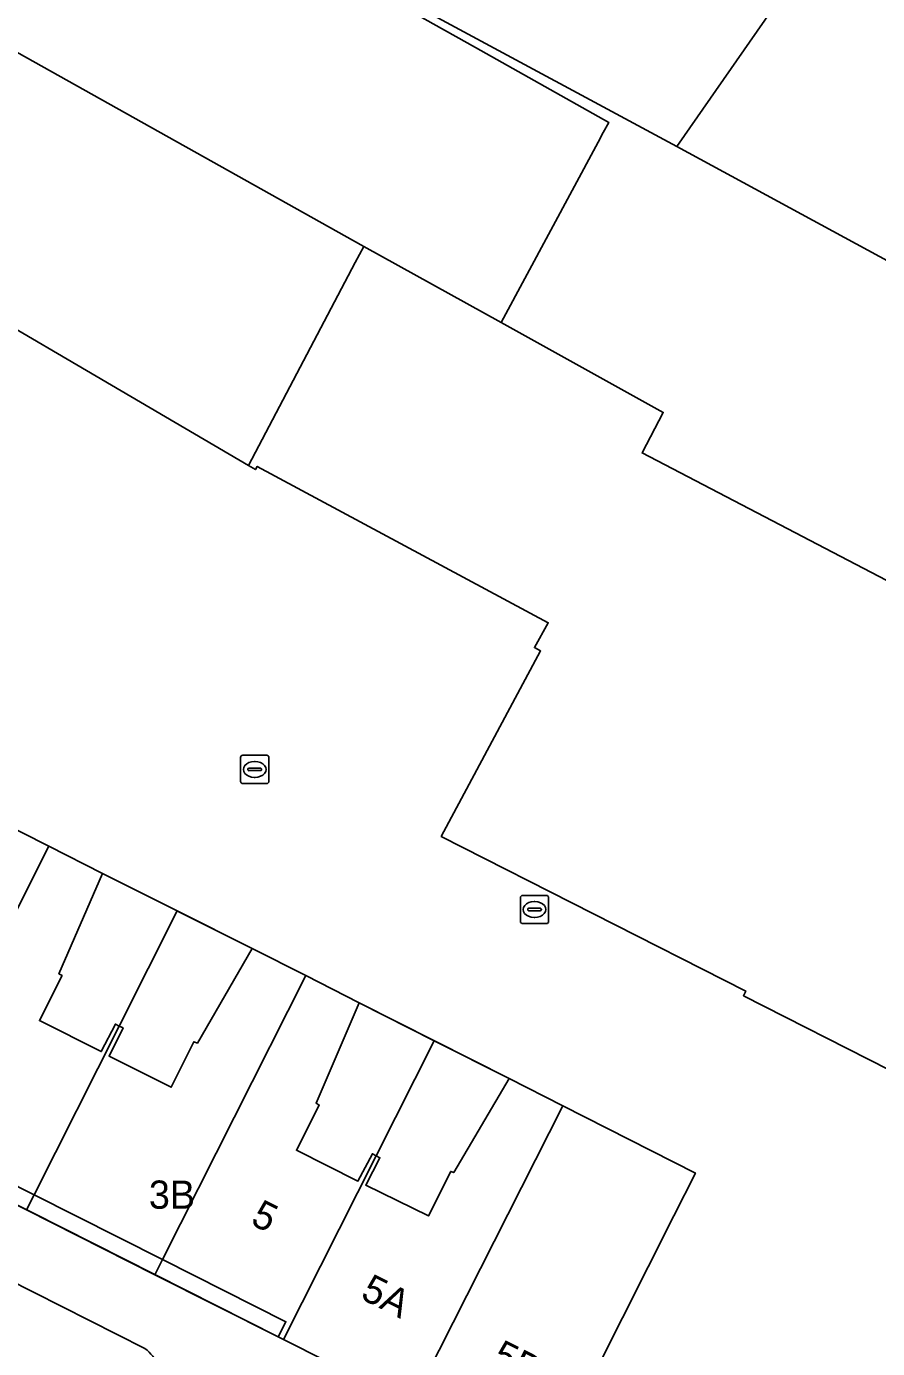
# Model space of a CAD drawing. Extents: x 160349 to 161355, y 381727 to 382854.
# Drawn here: x 160776.6 to 160806.76, y 382495.3 to 382542.14 of the extents above; entities that cross this region are included whole.
import ezdxf

# ---------------------------------------------------------------- set-up
doc = ezdxf.new("R2010")
doc.units = 0
for name, color, linetype in [('IMGEO_Erf', 7, 'Continuous'), ('IMGEO_Kolk', 7, 'Continuous'), ('IMGEO_Pand', 7, 'Continuous'), ('IMGEO_Pand_nummerreeks', 7, 'Continuous'), ('IMGEO_Pand_overbouw', 7, 'Continuous'), ('IMGEO_Parkeervlak_open', 7, 'Continuous'), ('IMGEO_Rijbaan_lokaal_open', 7, 'Continuous'), ('IMGEO_Voetpad_open', 7, 'Continuous')]:
    doc.layers.add(name, color=color, linetype=linetype)

msp = doc.modelspace()

# ---------------------------------------------------------------- linework, layer by layer
at = {"layer": 'IMGEO_Erf'}
for points in [[(160807.517, 382567.531), (160805.126, 382569.16), (160794.525, 382576.507), (160786.003, 382582.317), (160784.006, 382579.713), (160780.392, 382575.003), (160780.777, 382574.788), (160786.624, 382571.528), (160787.793, 382571.73), (160790.426, 382570.256), (160792.156, 382569.287), (160797.581, 382566.186), (160803.59, 382562.382), (160791.022, 382542.531), (160799.641, 382537.886), (160812.688, 382556.622)], [(160819.532, 382527.094), (160799.641, 382537.886), (160791.022, 382542.531), (160784.003, 382546.314), (160783.93, 382546.198), (160792.511, 382541.39), (160797.234, 382538.743), (160797.039, 382538.381), (160796.854, 382538.036), (160793.416, 382531.651), (160799.163, 382528.464), (160798.417, 382527.033), (160820.876, 382515.321)]]:
    msp.add_lwpolyline(points, dxfattribs=at)
for points in [[(160767.179, 382546.676), (160763.091, 382549.556), (160762.46, 382548.634), (160766.548, 382545.754), (160769.037, 382543.999), (160765.14, 382538.466), (160770.093, 382535.141), (160770.028, 382535.046), (160784.461, 382526.591), (160788.25, 382533.781), (160788.55, 382534.349), (160769.623, 382544.954)], [(160779.887, 382506.727), (160780.021, 382506.658), (160779.528, 382505.659), (160781.729, 382504.559), (160782.534, 382506.17), (160782.656, 382506.125), (160784.593, 382509.477), (160779.292, 382512.135), (160777.749, 382508.58), (160777.86, 382508.514), (160777.057, 382506.918), (160779.251, 382505.823), (160779.753, 382506.797)], [(160758.488, 382510.013), (160758.228, 382509.498), (160785.515, 382495.715), (160785.79, 382496.249), (160781.422, 382498.451), (160778.35, 382500), (160776.871, 382500.745), (160772.322, 382503.039), (160767.77, 382505.334), (160763.205, 382507.635)], [(160788.991, 382502.131), (160789.126, 382502.062), (160788.623, 382501.087), (160790.846, 382500), (160791.631, 382501.578), (160791.741, 382501.533), (160793.704, 382504.866), (160788.394, 382507.546), (160786.859, 382503.991), (160786.975, 382503.929), (160786.164, 382502.326), (160788.343, 382501.233), (160788.856, 382502.201)]]:
    msp.add_lwpolyline(points, close=True, dxfattribs=at)
at = {"layer": 'IMGEO_Kolk'}
for p, q in [((160784.187, 382515.392), (160784.187, 382516.244)), ((160784.262, 382516.318), (160785.114, 382516.318)), ((160784.675, 382516.098), (160784.7, 382516.098)), ((160785.188, 382516.244), (160785.188, 382515.392)), ((160784.446, 382515.812), (160784.446, 382515.824)), ((160784.884, 382515.775), (160784.486, 382515.775)), ((160784.489, 382515.861), (160784.887, 382515.861)), ((160784.698, 382515.538), (160784.673, 382515.538)), ((160784.93, 382515.824), (160784.93, 382515.812)), ((160785.114, 382515.318), (160784.262, 382515.318)), ((160794.101, 382510.43), (160794.101, 382511.282)), ((160794.176, 382511.356), (160795.028, 382511.356)), ((160795.102, 382511.282), (160795.102, 382510.43)), ((160794.36, 382510.85), (160794.36, 382510.862)), ((160794.798, 382510.813), (160794.4, 382510.813)), ((160794.403, 382510.899), (160794.801, 382510.899)), ((160794.589, 382511.136), (160794.614, 382511.136)), ((160794.844, 382510.862), (160794.844, 382510.85)), ((160795.028, 382510.356), (160794.176, 382510.356)), ((160794.612, 382510.576), (160794.587, 382510.576))]:
    msp.add_line(p, q, dxfattribs=at)
for points in [[(160784.187, 382515.392), (160784.187, 382516.244)], [(160784.262, 382516.318), (160785.114, 382516.318)], [(160785.188, 382516.244), (160785.188, 382515.392)], [(160785.114, 382515.318), (160784.262, 382515.318)], [(160794.101, 382510.43), (160794.101, 382511.282)], [(160794.176, 382511.356), (160795.028, 382511.356)], [(160795.102, 382511.282), (160795.102, 382510.43)], [(160795.028, 382510.356), (160794.176, 382510.356)]]:
    msp.add_lwpolyline(points, dxfattribs=at)
for centre, radius, start, end in [((160784.264, 382516.242), 0.0765, 91.552, 178.448), ((160784.264, 382516.242), 0.0765, 91.552, 178.448), ((160785.112, 382516.242), 0.0765, 1.552, 88.448), ((160785.112, 382516.242), 0.0765, 1.552, 88.448), ((160784.486, 382515.821), 0.0403, 85.8775, 175.7526), ((160784.483, 382515.811), 0.0366, 178.938, 274.7102), ((160784.887, 382515.818), 0.043, 264.8664, 352.4533), ((160784.891, 382515.823), 0.0386, 1.7309, 96.639), ((160784.264, 382515.394), 0.0765, 181.552, 268.448), ((160784.264, 382515.394), 0.0765, 181.552, 268.448), ((160785.112, 382515.394), 0.0765, 271.552, 358.448), ((160785.112, 382515.394), 0.0765, 271.552, 358.448), ((160794.178, 382511.28), 0.0765, 91.552, 178.448), ((160794.178, 382511.28), 0.0765, 91.552, 178.448), ((160795.026, 382511.28), 0.0765, 1.552, 88.448), ((160795.026, 382511.28), 0.0765, 1.552, 88.448), ((160794.4, 382510.859), 0.0403, 85.8775, 175.7526), ((160794.397, 382510.849), 0.0366, 178.938, 274.7102), ((160794.801, 382510.856), 0.043, 264.8664, 352.4533), ((160794.805, 382510.861), 0.0386, 1.7309, 96.639), ((160794.178, 382510.432), 0.0765, 181.552, 268.448), ((160794.178, 382510.432), 0.0765, 181.552, 268.448), ((160795.026, 382510.432), 0.0765, 271.552, 358.448), ((160795.026, 382510.432), 0.0765, 271.552, 358.448)]:
    msp.add_arc(centre, radius, start, end, dxfattribs=at)
for centre, major_axis, ratio, start_param, end_param in [((160784.674, 382515.818), (-0.387, 0.002), 0.722429, 4.712389, 7.853982), ((160784.699, 382515.818), (-0.39, 0.002), 0.717154, 1.570796, 4.712389), ((160794.588, 382510.856), (-0.387, 0.002), 0.722429, 4.712389, 7.853982), ((160794.613, 382510.856), (-0.39, 0.002), 0.717154, 1.570796, 4.712389)]:
    msp.add_ellipse(centre, major_axis=major_axis, ratio=ratio, start_param=start_param, end_param=end_param, dxfattribs=at)
at = {"layer": 'IMGEO_Pand'}
msp.add_lwpolyline([(160812.688, 382556.622), (160799.641, 382537.886), (160819.532, 382527.094)], dxfattribs=at)
for points in [[(160777.165, 382547.587), (160770.832, 382552.049), (160766.744, 382554.928), (160763.091, 382549.556), (160767.179, 382546.676), (160769.623, 382544.954), (160788.55, 382534.349), (160793.416, 382531.651), (160796.854, 382538.036), (160797.039, 382538.381), (160797.234, 382538.743), (160792.511, 382541.39), (160783.93, 382546.198), (160783.729, 382545.839), (160782.92, 382544.395)], [(160798.417, 382527.033), (160799.163, 382528.464), (160793.416, 382531.651), (160788.55, 382534.349), (160788.25, 382533.781), (160784.461, 382526.591), (160784.711, 382526.444), (160784.777, 382526.556), (160795.088, 382521.018), (160794.601, 382520.138), (160794.82, 382520.017), (160791.3, 382513.443), (160802.09, 382507.968), (160802.004, 382507.798), (160812.331, 382502.558), (160820.876, 382515.321)], [(160777.393, 382513.097), (160775.493, 382514.059), (160773.548, 382510.716), (160773.419, 382510.767), (160772.621, 382509.15), (160770.425, 382510.276), (160770.916, 382511.238), (160770.781, 382511.306), (160767.77, 382505.334), (160772.322, 382503.039)], [(160777.393, 382513.097), (160772.322, 382503.039), (160776.871, 382500.745), (160779.887, 382506.727), (160779.753, 382506.797), (160779.251, 382505.823), (160777.057, 382506.918), (160777.86, 382508.514), (160777.749, 382508.58), (160779.292, 382512.135)], [(160781.422, 382498.451), (160786.493, 382508.512), (160784.593, 382509.477), (160782.656, 382506.125), (160782.534, 382506.17), (160781.729, 382504.559), (160779.528, 382505.659), (160780.021, 382506.658), (160779.887, 382506.727), (160776.871, 382500.745), (160778.35, 382500)], [(160788.991, 382502.131), (160788.856, 382502.201), (160788.343, 382501.233), (160786.164, 382502.326), (160786.975, 382503.929), (160786.859, 382503.991), (160788.394, 382507.546), (160786.493, 382508.512), (160781.422, 382498.451), (160785.79, 382496.249), (160785.515, 382495.715), (160785.711, 382495.616)], [(160788.991, 382502.131), (160785.711, 382495.616), (160790.249, 382493.331), (160795.61, 382503.899), (160793.704, 382504.866), (160791.741, 382501.533), (160791.631, 382501.578), (160790.846, 382500), (160788.623, 382501.087), (160789.126, 382502.062)], [(160790.249, 382493.331), (160794.983, 382490.948), (160799.539, 382500), (160800.303, 382501.518), (160795.61, 382503.899)]]:
    msp.add_lwpolyline(points, close=True, dxfattribs=at)
at = {"layer": 'IMGEO_Pand_overbouw'}
for points in [[(160779.887, 382506.727), (160781.943, 382510.806), (160779.292, 382512.135), (160777.749, 382508.58), (160777.86, 382508.514), (160777.057, 382506.918), (160779.251, 382505.823), (160779.753, 382506.797)], [(160779.887, 382506.727), (160780.021, 382506.658), (160779.528, 382505.659), (160781.729, 382504.559), (160782.534, 382506.17), (160782.656, 382506.125), (160784.593, 382509.477), (160781.943, 382510.806)], [(160788.394, 382507.546), (160786.859, 382503.991), (160786.975, 382503.929), (160786.164, 382502.326), (160788.343, 382501.233), (160788.856, 382502.201), (160788.991, 382502.131), (160791.044, 382506.209)], [(160793.704, 382504.866), (160791.044, 382506.209), (160788.991, 382502.131), (160789.126, 382502.062), (160788.623, 382501.087), (160790.846, 382500), (160791.631, 382501.578), (160791.741, 382501.533)], [(160772.322, 382503.039), (160772.057, 382502.513), (160776.604, 382500.216), (160776.871, 382500.745)], [(160781.422, 382498.451), (160778.35, 382500), (160776.871, 382500.745), (160776.604, 382500.216), (160781.153, 382497.918)], [(160785.515, 382495.715), (160785.79, 382496.249), (160781.422, 382498.451), (160781.153, 382497.918)]]:
    msp.add_lwpolyline(points, close=True, dxfattribs=at)
at = {"layer": 'IMGEO_Parkeervlak_open'}
msp.add_lwpolyline([(160780.793, 382495.301), (160774.903, 382498.281), (160771.543, 382500), (160765.616, 382503.032)], dxfattribs=at)
msp.add_arc((160780.127, 382494.328), 1.179, 17.8708, 55.5985, dxfattribs=at)
at = {"layer": 'IMGEO_Rijbaan_lokaal_open'}
for points in [[(160812.331, 382502.558), (160802.004, 382507.798), (160802.09, 382507.968), (160791.3, 382513.443), (160794.82, 382520.017), (160794.601, 382520.138), (160795.088, 382521.018), (160784.777, 382526.556), (160784.711, 382526.444), (160784.461, 382526.591), (160770.028, 382535.046)], [(160775.493, 382514.059), (160777.393, 382513.097), (160779.292, 382512.135), (160784.593, 382509.477), (160786.493, 382508.512), (160788.394, 382507.546), (160793.704, 382504.866), (160795.61, 382503.899), (160800.303, 382501.518), (160799.539, 382500), (160794.983, 382490.948)]]:
    msp.add_lwpolyline(points, dxfattribs=at)
at = {"layer": 'IMGEO_Voetpad_open'}
for points in [[(160807.606, 382481.982), (160801.092, 382485.191), (160801.311, 382485.518), (160794.669, 382488.822), (160794.983, 382490.948), (160790.249, 382493.331), (160785.711, 382495.616), (160785.515, 382495.715), (160758.228, 382509.498), (160751.682, 382512.804), (160751.424, 382512.467), (160750.981, 382512.783), (160742.091, 382519.129), (160741.658, 382519.438), (160741.533, 382515.013), (160742.192, 382515.034), (160743.172, 382515.282)], [(160765.616, 382503.032), (160771.543, 382500), (160774.903, 382498.281), (160780.793, 382495.301)]]:
    msp.add_lwpolyline(points, dxfattribs=at)
msp.add_arc((160780.127, 382494.328), 1.179, 17.8708, 55.5985, dxfattribs=at)

# ---------------------------------------------------------------- texts
at = {"layer": 'IMGEO_Pand_nummerreeks'}
msp.add_text('3B', height=1, dxfattribs=at).set_placement((160780.937, 382500.254))
for s, rotation, p in [('5', 333.2443, (160784.498, 382499.723)), ('5A', 333.2754, (160788.394, 382497.087)), ('5B', 333.2754, (160793.031, 382494.752))]:
    msp.add_text(s, height=1, rotation=rotation, dxfattribs=at).set_placement(p)

doc.saveas('drawing.dxf')
